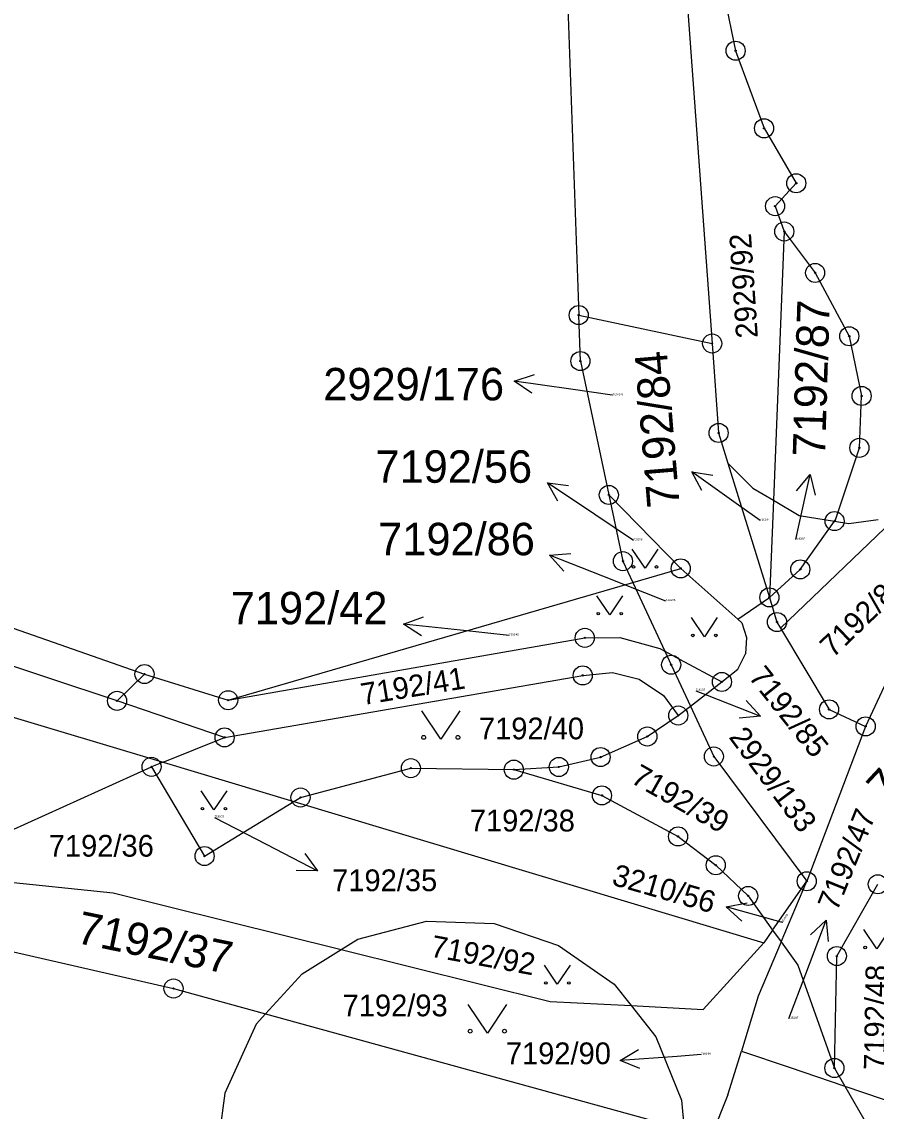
# Model space of a CAD drawing. Extents: x -593183 to -588034, y -1130415 to -1124994.
# Drawn here: x -592144.3 to -592099.5, y -1128191.4 to -1128134.3 of the extents above; entities that cross this region are included whole.
import ezdxf

# ---------------------------------------------------------------- set-up
doc = ezdxf.new("R2010")
doc.units = 0
for name, color, linetype in [('Vrstva 1', 7, 'Continuous'), ('Vrstva 16', 7, 'Continuous'), ('Vrstva 18', 7, 'Continuous'), ('Vrstva 24', 7, 'Continuous'), ('Vrstva 25', 7, 'Continuous'), ('Vrstva 4', 7, 'Continuous')]:
    doc.layers.add(name, color=color, linetype=linetype)

msp = doc.modelspace()

# ---------------------------------------------------------------- linework, layer by layer
at = {"layer": 'Vrstva 1'}
for p, q in [((-592116.96, -1128097.93), (-592115.12, -1128149.65)), ((-592110.4, -1128120.04), (-592108.12, -1128151.14)), ((-592107.63, -1128132.28), (-592106.89, -1128135.79)), ((-592106.89, -1128135.79), (-592105.4, -1128139.86)), ((-592105.4, -1128139.86), (-592103.71, -1128142.74)), ((-592103.71, -1128142.74), (-592104.82, -1128143.94)), ((-592104.82, -1128143.94), (-592104.34, -1128145.27)), ((-592104.34, -1128145.27), (-592104.91, -1128159.36)), ((-592115.03, -1128152.06), (-592115.12, -1128149.65)), ((-592115.12, -1128149.65), (-592108.12, -1128151.14)), ((-592108.12, -1128151.14), (-592107.78, -1128155.83)), ((-592115.03, -1128152.06), (-592113.54, -1128159.08)), ((-592107.78, -1128155.83), (-592107.29, -1128157.41)), ((-592107.29, -1128157.41), (-592105.12, -1128164.45)), ((-592107.29, -1128157.41), (-592105.98, -1128158.72)), ((-592105.98, -1128158.72), (-592104.91, -1128159.36)), ((-592113.54, -1128159.08), (-592112.8, -1128162.55)), ((-592113.54, -1128159.08), (-592109.77, -1128162.93)), ((-592104.91, -1128159.36), (-592105.12, -1128164.45)), ((-592104.91, -1128159.36), (-592103.56, -1128160.16)), ((-592104.53, -1128166.06), (-592098.14, -1128159.92)), ((-592103.56, -1128160.16), (-592101.7, -1128160.45)), ((-592101.7, -1128160.45), (-592100.96, -1128160.57)), ((-592100.96, -1128160.57), (-592099.41, -1128160.36)), ((-592112.8, -1128162.55), (-592112.28, -1128163.66)), ((-592112.28, -1128163.66), (-592109.77, -1128162.93)), ((-592109.77, -1128162.93), (-592106.78, -1128165.59)), ((-592133.5, -1128169.84), (-592112.28, -1128163.66)), ((-592112.28, -1128163.66), (-592110.6, -1128167.26)), ((-592106.78, -1128165.59), (-592105.12, -1128164.45)), ((-592105.12, -1128164.45), (-592104.72, -1128165.74)), ((-592097.2, -1128165.01), (-592100.07, -1128171.21)), ((-592106.78, -1128165.59), (-592106.56, -1128165.78)), ((-592106.56, -1128165.78), (-592106.32, -1128166.56)), ((-592104.72, -1128165.74), (-592104.53, -1128166.06)), ((-592104.53, -1128166.06), (-592101.99, -1128170.32)), ((-592133.5, -1128169.84), (-592114.8, -1128166.57)), ((-592114.8, -1128166.57), (-592112.96, -1128166.55)), ((-592112.96, -1128166.55), (-592110.87, -1128167.12)), ((-592106.32, -1128166.56), (-592106.37, -1128167.4)), ((-592157.53, -1128166.89), (-592136.91, -1128173.09)), ((-592110.87, -1128167.12), (-592110.6, -1128167.26)), ((-592110.6, -1128167.26), (-592110.27, -1128167.98)), ((-592110.6, -1128167.26), (-592109.83, -1128167.68)), ((-592109.83, -1128167.68), (-592107.61, -1128168.88)), ((-592106.78, -1128168.22), (-592106.37, -1128167.4)), ((-592114.91, -1128168.54), (-592113.35, -1128168.38)), ((-592113.35, -1128168.38), (-592111.94, -1128168.73)), ((-592110.27, -1128167.98), (-592109.26, -1128170.15)), ((-592107.61, -1128168.88), (-592106.78, -1128168.22)), ((-592139.33, -1128169.87), (-592137.89, -1128168.47)), ((-592137.89, -1128168.47), (-592133.5, -1128169.84)), ((-592133.69, -1128171.79), (-592114.91, -1128168.54)), ((-592111.94, -1128168.73), (-592110.68, -1128169.59)), ((-592109.26, -1128170.15), (-592107.61, -1128168.88)), ((-592110.68, -1128169.59), (-592109.9, -1128170.64)), ((-592133.69, -1128171.79), (-592139.33, -1128169.87)), ((-592109.9, -1128170.64), (-592109.26, -1128170.15)), ((-592109.26, -1128170.15), (-592108.03, -1128172.79)), ((-592111.52, -1128171.74), (-592109.9, -1128170.64)), ((-592101.99, -1128170.32), (-592100.07, -1128171.21)), ((-592100.07, -1128171.21), (-592103.16, -1128179.33)), ((-592136.91, -1128173.09), (-592133.69, -1128171.79)), ((-592113.97, -1128172.82), (-592111.52, -1128171.74)), ((-592116.16, -1128173.34), (-592113.97, -1128172.82)), ((-592108.03, -1128172.79), (-592103.16, -1128179.33)), ((-592144.94, -1128176.69), (-592137.52, -1128173.33)), ((-592136.91, -1128173.09), (-592137.52, -1128173.33)), ((-592137.52, -1128173.33), (-592134.74, -1128178.01)), ((-592136.91, -1128173.09), (-592130.05, -1128175.15)), ((-592129.71, -1128174.94), (-592123.92, -1128173.4)), ((-592123.92, -1128173.4), (-592118.52, -1128173.48)), ((-592118.52, -1128173.48), (-592116.16, -1128173.34)), ((-592118.52, -1128173.48), (-592113.9, -1128174.83)), ((-592134.74, -1128178.01), (-592130.05, -1128175.15)), ((-592130.05, -1128175.15), (-592129.71, -1128174.94)), ((-592130.05, -1128175.15), (-592105.41, -1128182.55)), ((-592113.9, -1128174.83), (-592109.91, -1128176.98)), ((-592109.91, -1128176.98), (-592107.93, -1128178.49)), ((-592165.62, -1128177.22), (-592139.54, -1128179.94)), ((-592107.93, -1128178.49), (-592106.23, -1128180.1)), ((-592162.78, -1128178.89), (-592136.37, -1128184.95)), ((-592104.95, -1128181.89), (-592103.16, -1128179.33)), ((-592104.5, -1128182.5), (-592103.16, -1128179.33)), ((-592101.58, -1128183.25), (-592099.43, -1128179.49)), ((-592139.54, -1128179.94), (-592127.58, -1128182.91)), ((-592106.23, -1128180.1), (-592104.95, -1128181.89)), ((-592126.71, -1128182.37), (-592123.1, -1128181.43)), ((-592123.1, -1128181.43), (-592119.55, -1128181.55)), ((-592119.55, -1128181.55), (-592116.17, -1128182.69)), ((-592104.95, -1128181.89), (-592105.41, -1128182.55)), ((-592104.95, -1128181.89), (-592104.5, -1128182.5)), ((-592127.58, -1128182.91), (-592126.71, -1128182.37)), ((-592116.17, -1128182.69), (-592113.26, -1128184.73)), ((-592105.41, -1128182.55), (-592108.6, -1128186.05)), ((-592104.5, -1128182.5), (-592105.71, -1128185.35)), ((-592104.5, -1128182.5), (-592103.62, -1128183.73)), ((-592129.62, -1128184.18), (-592127.58, -1128182.91)), ((-592127.58, -1128182.91), (-592116.62, -1128185.63)), ((-592101.71, -1128189.12), (-592101.58, -1128183.25)), ((-592103.62, -1128183.73), (-592101.71, -1128189.12)), ((-592131.54, -1128186.28), (-592129.62, -1128184.18)), ((-592136.37, -1128184.95), (-592131.54, -1128186.28)), ((-592113.26, -1128184.73), (-592112.37, -1128185.85)), ((-592105.71, -1128185.35), (-592106.59, -1128188.23)), ((-592116.62, -1128185.63), (-592112.37, -1128185.85)), ((-592112.37, -1128185.85), (-592111.07, -1128187.48)), ((-592112.37, -1128185.85), (-592108.6, -1128186.05)), ((-592131.54, -1128186.28), (-592132.04, -1128186.83)), ((-592131.54, -1128186.28), (-592109.58, -1128192.33)), ((-592132.04, -1128186.83), (-592133.68, -1128190.44)), ((-592111.07, -1128187.48), (-592109.73, -1128190.81)), ((-592107.29, -1128190.52), (-592106.59, -1128188.23)), ((-592106.59, -1128188.23), (-592104.09, -1128189.08)), ((-592104.09, -1128189.08), (-592101.16, -1128190.07)), ((-592101.71, -1128189.12), (-592101.16, -1128190.07)), ((-592101.16, -1128190.07), (-592097.44, -1128191.33)), ((-592101.16, -1128190.07), (-592099.01, -1128193.77)), ((-592133.68, -1128190.44), (-592134.14, -1128194)), ((-592107.29, -1128190.52), (-592108.17, -1128192.72)), ((-592109.73, -1128190.81), (-592109.58, -1128192.33))]:
    msp.add_line(p, q, dxfattribs=at)
for points in [[(-592185.6, -1128090.36), (-592186.91, -1128108.64), (-592189.62, -1128145.54), (-592187.45, -1128150.66), (-592185.13, -1128152.24), (-592163.48, -1128159.55), (-592159.51, -1128160.9), (-592137.89, -1128168.47)], [(-592139.33, -1128169.87), (-592164.69, -1128161.47), (-592186.2, -1128154.2), (-592186.58, -1128153.95)]]:
    msp.add_lwpolyline(points, dxfattribs=at)
at = {"layer": 'Vrstva 16'}
for p, q in [((-592113.37, -1128153.85), (-592115.53, -1128153.54)), ((-592105.6, -1128160.42), (-592106.74, -1128159.61)), ((-592112.25, -1128161.46), (-592114.27, -1128160.11)), ((-592103.74, -1128161.42), (-592103.63, -1128160.93)), ((-592110.55, -1128164.64), (-592113.86, -1128163.34)), ((-592118.76, -1128166.44), (-592121.32, -1128166.17)), ((-592108.98, -1128169.34), (-592108.38, -1128169.58)), ((-592134.21, -1128175.98), (-592131.48, -1128177.4)), ((-592104.42, -1128181.5), (-592104.5, -1128181.48)), ((-592104.1, -1128186.53), (-592103.21, -1128184.18)), ((-592108.69, -1128188.42), (-592109.96, -1128188.51))]:
    msp.add_line(p, q, dxfattribs=at)
at = {"layer": 'Vrstva 24'}
for centre, radius in [((-592106.89, -1128135.79), 0.5), ((-592106.89, -1128135.79), 0.0327), ((-592105.4, -1128139.86), 0.5), ((-592105.4, -1128139.86), 0.0327), ((-592103.71, -1128142.74), 0.5), ((-592103.71, -1128142.74), 0.0327), ((-592104.82, -1128143.94), 0.5), ((-592104.82, -1128143.94), 0.0327), ((-592104.34, -1128145.27), 0.5), ((-592104.34, -1128145.27), 0.0327), ((-592102.72, -1128147.44), 0.5), ((-592102.72, -1128147.44), 0.0327), ((-592115.12, -1128149.65), 0.5), ((-592115.12, -1128149.65), 0.0327), ((-592108.12, -1128151.14), 0.5), ((-592100.93, -1128150.76), 0.5), ((-592100.93, -1128150.76), 0.0327), ((-592108.12, -1128151.14), 0.0327), ((-592115.03, -1128152.06), 0.5), ((-592115.03, -1128152.06), 0.0327), ((-592100.28, -1128153.89), 0.5), ((-592100.28, -1128153.89), 0.0327), ((-592107.78, -1128155.83), 0.5), ((-592107.78, -1128155.83), 0.0327), ((-592100.4, -1128156.61), 0.5), ((-592100.4, -1128156.61), 0.0327), ((-592113.54, -1128159.08), 0.5), ((-592113.54, -1128159.08), 0.0327), ((-592101.7, -1128160.45), 0.5), ((-592101.7, -1128160.45), 0.0327), ((-592112.8, -1128162.55), 0.5), ((-592112.8, -1128162.55), 0.0327), ((-592109.77, -1128162.93), 0.5), ((-592103.5, -1128162.98), 0.5), ((-592109.77, -1128162.93), 0.0327), ((-592103.5, -1128162.98), 0.0327), ((-592105.12, -1128164.45), 0.5), ((-592105.12, -1128164.45), 0.0327), ((-592104.72, -1128165.74), 0.5), ((-592114.8, -1128166.57), 0.5), ((-592104.72, -1128165.74), 0.0327), ((-592114.8, -1128166.57), 0.0327), ((-592110.27, -1128167.98), 0.5), ((-592137.89, -1128168.47), 0.5), ((-592137.89, -1128168.47), 0.0327), ((-592114.91, -1128168.54), 0.5), ((-592110.27, -1128167.98), 0.0327), ((-592107.61, -1128168.88), 0.5), ((-592114.91, -1128168.54), 0.0327), ((-592107.61, -1128168.88), 0.0327), ((-592139.33, -1128169.87), 0.5), ((-592133.5, -1128169.84), 0.5), ((-592139.33, -1128169.87), 0.0327), ((-592133.5, -1128169.84), 0.0327), ((-592109.9, -1128170.64), 0.5), ((-592101.99, -1128170.32), 0.5), ((-592109.9, -1128170.64), 0.0327), ((-592101.99, -1128170.32), 0.0327), ((-592100.07, -1128171.21), 0.5), ((-592133.69, -1128171.79), 0.5), ((-592111.52, -1128171.74), 0.5), ((-592100.07, -1128171.21), 0.0327), ((-592133.69, -1128171.79), 0.0327), ((-592111.52, -1128171.74), 0.0327), ((-592113.97, -1128172.82), 0.5), ((-592108.03, -1128172.79), 0.5), ((-592137.52, -1128173.33), 0.5), ((-592123.92, -1128173.4), 0.5), ((-592118.52, -1128173.48), 0.5), ((-592116.16, -1128173.34), 0.5), ((-592113.97, -1128172.82), 0.0327), ((-592108.03, -1128172.79), 0.0327), ((-592137.52, -1128173.33), 0.0327), ((-592123.92, -1128173.4), 0.0327), ((-592118.52, -1128173.48), 0.0327), ((-592116.16, -1128173.34), 0.0327), ((-592129.71, -1128174.94), 0.5), ((-592113.9, -1128174.83), 0.5), ((-592129.71, -1128174.94), 0.0327), ((-592113.9, -1128174.83), 0.0327), ((-592109.91, -1128176.98), 0.5), ((-592109.91, -1128176.98), 0.0327), ((-592134.74, -1128178.01), 0.5), ((-592134.74, -1128178.01), 0.0327), ((-592107.93, -1128178.49), 0.5), ((-592107.93, -1128178.49), 0.0327), ((-592103.16, -1128179.33), 0.5), ((-592103.16, -1128179.33), 0.0327), ((-592099.43, -1128179.49), 0.5), ((-592106.23, -1128180.1), 0.5), ((-592106.23, -1128180.1), 0.0327), ((-592101.58, -1128183.25), 0.5), ((-592101.58, -1128183.25), 0.0327), ((-592136.37, -1128184.95), 0.5), ((-592136.37, -1128184.95), 0.0327), ((-592101.71, -1128189.12), 0.5), ((-592101.71, -1128189.12), 0.0327)]:
    msp.add_circle(centre, radius, dxfattribs=at)
at = {"layer": 'Vrstva 25'}
for p, q in [((-592115.53, -1128153.54), (-592118.499, -1128153.112)), ((-592106.74, -1128159.61), (-592109.18, -1128157.865)), ((-592103.63, -1128160.93), (-592102.987, -1128158)), ((-592114.27, -1128160.11), (-592116.763, -1128158.441)), ((-592113.86, -1128163.34), (-592116.652, -1128162.242)), ((-592121.32, -1128166.17), (-592124.304, -1128165.858)), ((-592108.38, -1128169.58), (-592105.59, -1128170.683)), ((-592131.48, -1128177.4), (-592128.82, -1128178.787)), ((-592104.5, -1128181.48), (-592107.387, -1128180.664)), ((-592103.21, -1128184.18), (-592102.149, -1128181.374)), ((-592109.96, -1128188.51), (-592112.952, -1128188.728))]:
    msp.add_line(p, q, dxfattribs=at)
for points in [[(-592117.581, -1128153.749), (-592118.499, -1128153.112), (-592117.438, -1128152.76)], [(-592108.658, -1128158.853), (-592109.18, -1128157.865), (-592108.076, -1128158.04)], [(-592103.69, -1128158.869), (-592102.987, -1128158), (-592102.713, -1128159.084)], [(-592116.21, -1128159.413), (-592116.763, -1128158.441), (-592115.654, -1128158.582)], [(-592115.904, -1128163.073), (-592116.652, -1128162.242), (-592115.538, -1128162.142)], [(-592110.97, -1128161.915), (-592111.64, -1128162.92), (-592112.31, -1128161.915)], [(-592112.82, -1128164.365), (-592113.49, -1128165.37), (-592114.16, -1128164.365)], [(-592123.361, -1128166.459), (-592124.304, -1128165.858), (-592123.257, -1128165.464)], [(-592107.86, -1128165.505), (-592108.53, -1128166.51), (-592109.2, -1128165.505)], [(-592106.336, -1128169.85), (-592105.59, -1128170.683), (-592106.704, -1128170.78)], [(-592121.35, -1128170.39), (-592122.35, -1128171.89), (-592123.35, -1128170.39)], [(-592133.58, -1128174.585), (-592134.25, -1128175.59), (-592134.92, -1128174.585)], [(-592129.475, -1128177.881), (-592128.82, -1128178.787), (-592129.938, -1128178.768)], [(-592106.561, -1128181.417), (-592107.387, -1128180.664), (-592106.288, -1128180.455)], [(-592102.971, -1128182.132), (-592102.149, -1128181.374), (-592102.035, -1128182.486)], [(-592098.82, -1128181.865), (-592099.49, -1128182.87), (-592100.16, -1128181.865)], [(-592115.57, -1128183.725), (-592116.24, -1128184.73), (-592116.91, -1128183.725)], [(-592118.91, -1128185.79), (-592119.91, -1128187.29), (-592120.91, -1128185.79)], [(-592111.918, -1128189.154), (-592112.952, -1128188.728), (-592111.991, -1128188.156)]]:
    msp.add_lwpolyline(points, dxfattribs=at)
for centre, radius in [((-592112.243, -1128162.853), 0.067), ((-592111.037, -1128162.853), 0.067), ((-592114.093, -1128165.303), 0.067), ((-592112.887, -1128165.303), 0.067), ((-592109.133, -1128166.443), 0.067), ((-592107.927, -1128166.443), 0.067), ((-592123.25, -1128171.79), 0.1), ((-592121.45, -1128171.79), 0.1), ((-592134.853, -1128175.523), 0.067), ((-592133.647, -1128175.523), 0.067), ((-592100.093, -1128182.803), 0.067), ((-592116.843, -1128184.663), 0.067), ((-592115.637, -1128184.663), 0.067), ((-592120.81, -1128187.19), 0.1), ((-592119.01, -1128187.19), 0.1)]:
    msp.add_circle(centre, radius, dxfattribs=at)
at = {"layer": 'Vrstva 4'}
for p, q in [((-592104.34, -1128145.27), (-592102.72, -1128147.44)), ((-592102.72, -1128147.44), (-592100.93, -1128150.76)), ((-592100.93, -1128150.76), (-592100.28, -1128153.89)), ((-592100.4, -1128156.61), (-592100.28, -1128153.89)), ((-592101.65, -1128160.39), (-592100.4, -1128156.61)), ((-592103.5, -1128162.98), (-592101.7, -1128160.45)), ((-592101.7, -1128160.45), (-592101.65, -1128160.39)), ((-592105.12, -1128164.45), (-592103.5, -1128162.98))]:
    msp.add_line(p, q, dxfattribs=at)

# ---------------------------------------------------------------- texts
at = {"layer": 'Vrstva 16'}
for s, height, rotation, p in [('7192/87', 1.7, 88.2773, (-592102.2, -1128157.09)), ('7192/84', 1.7, 94.7464, (-592109.819, -1128159.676)), ('7192/85', 1.14, 308.491, (-592106.25, -1128168.63)), ('7192/49', 1.7, 46.9823, (-592098.914, -1128175.352)), ('7192/47', 1.14, 68.0341, (-592101.57, -1128180.95)), ('3210/56', 1.14, 344.0397, (-592113.44, -1128179.5))]:
    msp.add_text(s, height=height, rotation=rotation, dxfattribs=at).set_placement(p)
for s, height, p in [('2929/176', 1.7, (-592128.513, -1128154.12)), ('7192/56', 1.7, (-592125.779, -1128158.44)), ('7192/86', 1.7, (-592125.633, -1128162.24)), ('7192/42', 1.7, (-592133.366, -1128165.86)), ('7192/35', 1.14, (-592128.05, -1128179.85)), ('7192/90', 1.14, (-592118.94, -1128188.92))]:
    msp.add_text(s, height=height, dxfattribs=at).set_placement(p)
at = {"layer": 'Vrstva 18'}
for s, height, rotation, p in [('2929/92', 1.14, 93.8141, (-592105.72, -1128150.83)), ('7192/88', 1.14, 43.8971, (-592101.79, -1128167.66)), ('7192/41', 1.14, 9.2383, (-592126.45, -1128170.1)), ('2929/133', 1.14, 306.7294, (-592107.28, -1128171.78)), ('7192/39', 1.14, 330.4077, (-592112.45, -1128174.13)), ('7192/37', 1.7, 348.3637, (-592141.53, -1128182.55)), ('3210/56', 0.1, 53.9726, (-592104.42, -1128181.49)), ('7192/92', 1.14, 349.5874, (-592122.94, -1128183.27)), ('7192/48', 1.14, 88.9608, (-592099.03, -1128189.23))]:
    msp.add_text(s, height=height, rotation=rotation, dxfattribs=at).set_placement(p)
for s, height, p in [('2929/176', 0.1, (-592113.37, -1128153.85)), ('7192/84', 0.1, (-592105.6, -1128160.42)), ('7192/56', 0.1, (-592112.25, -1128161.46)), ('7192/87', 0.1, (-592103.74, -1128161.42)), ('7192/86', 0.1, (-592110.55, -1128164.64)), ('7192/42', 0.1, (-592118.76, -1128166.44)), ('7192/85', 0.1, (-592108.98, -1128169.34)), ('7192/40', 1.14, (-592120.35, -1128171.89)), ('7192/35', 0.1, (-592134.21, -1128175.98)), ('7192/38', 1.14, (-592120.83, -1128176.72)), ('7192/36', 1.14, (-592142.91, -1128178.04)), ('7192/93', 1.14, (-592127.5, -1128186.41)), ('7192/47', 0.1, (-592104.1, -1128186.53)), ('7192/90', 0.1, (-592108.69, -1128188.42))]:
    msp.add_text(s, height=height, dxfattribs=at).set_placement(p)

doc.saveas('drawing.dxf')
